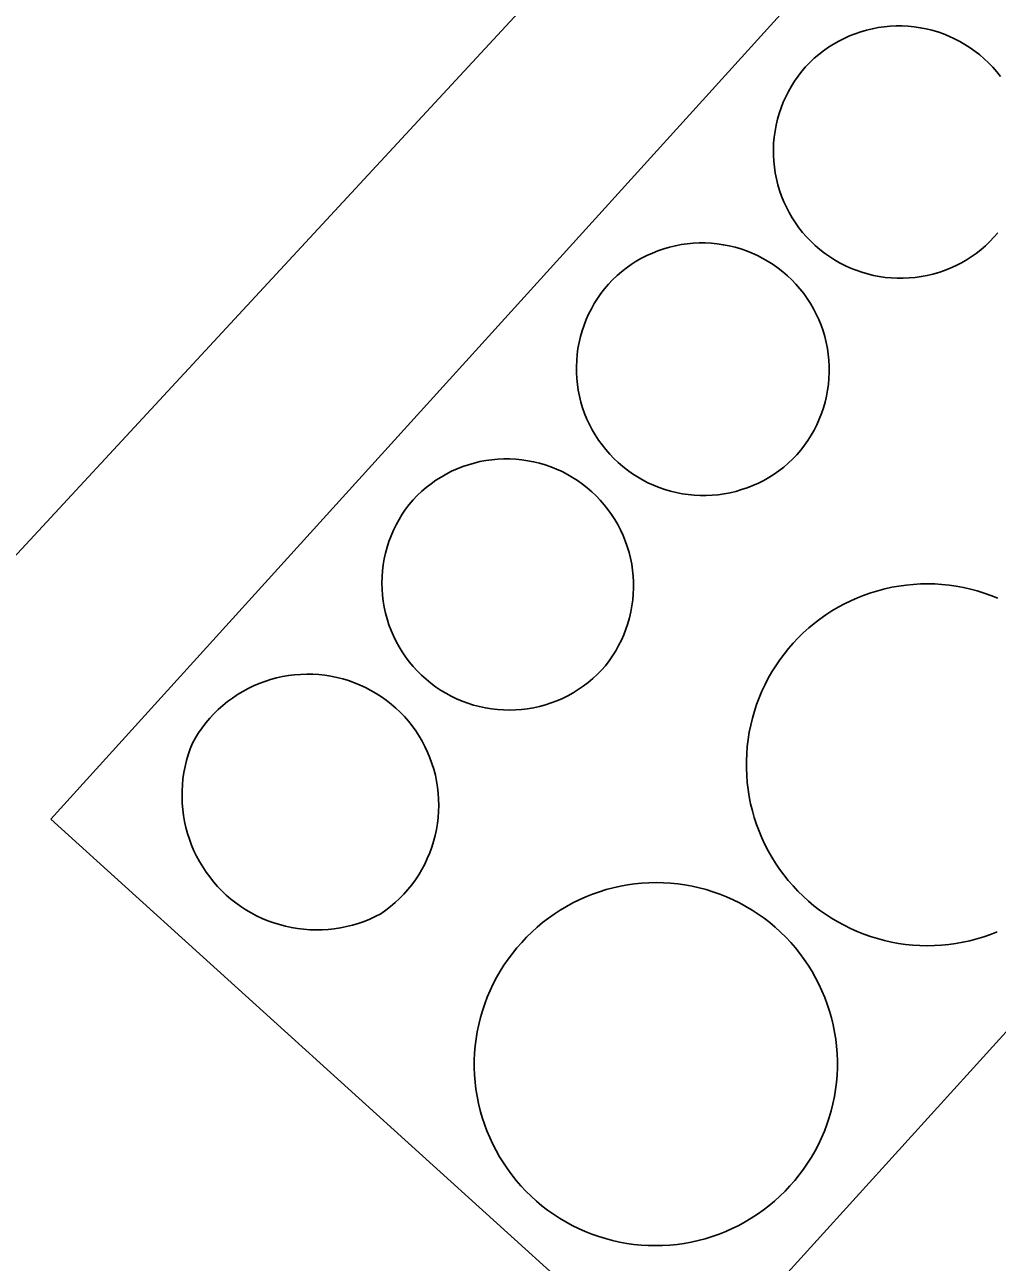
# Model space of a CAD drawing. Extents: x -679220 to -673243, y -1075091 to -1066557.
# Drawn here: x -677203.54 to -677176.75, y -1070719.96 to -1070685.86 of the extents above; entities that cross this region are included whole.
import ezdxf

# ---------------------------------------------------------------- set-up
doc = ezdxf.new("R2010")
doc.units = 0
doc.layers.add('Hranice parcel', color=7, linetype='Continuous')
doc.layers.add('Vnitřní kresba', color=7, linetype='Continuous')

msp = doc.modelspace()

# ---------------------------------------------------------------- linework, layer by layer
at = {"layer": 'Hranice parcel'}
msp.add_lwpolyline([(-677167.2, -1070661), (-677176.61, -1070671.11), (-677229.27, -1070728.01)], dxfattribs=at)
at = {"layer": 'Vnitřní kresba'}
for p, q in [((-677202.82, -1070707.75), (-677167.53, -1070668.82)), ((-677150.16, -1070684.57), (-677185.46, -1070723.48)), ((-677185.46, -1070723.48), (-677202.82, -1070707.75))]:
    msp.add_line(p, q, dxfattribs=at)
for points in [[(-677182.03, -1070687.02), (-677181.915, -1070686.901), (-677181.794, -1070686.788), (-677181.668, -1070686.68), (-677181.537, -1070686.579), (-677181.402, -1070686.484), (-677181.262, -1070686.395), (-677181.118, -1070686.313), (-677180.97, -1070686.238), (-677180.819, -1070686.17), (-677180.665, -1070686.11), (-677180.509, -1070686.056), (-677180.35, -1070686.01), (-677180.189, -1070685.972), (-677180.026, -1070685.941), (-677179.862, -1070685.918), (-677179.697, -1070685.903), (-677179.532, -1070685.896), (-677179.366, -1070685.896), (-677179.201, -1070685.905), (-677179.036, -1070685.921), (-677178.872, -1070685.945), (-677178.71, -1070685.976), (-677178.549, -1070686.016), (-677178.39, -1070686.062), (-677178.233, -1070686.117), (-677178.08, -1070686.178), (-677177.929, -1070686.247), (-677177.782, -1070686.323), (-677177.639, -1070686.406), (-677177.499, -1070686.495), (-677177.364, -1070686.591), (-677177.234, -1070686.693), (-677177.109, -1070686.801), (-677176.989, -1070686.915), (-677176.874, -1070687.035), (-677176.765, -1070687.16), (-677176.663, -1070687.289)], [(-677176.84, -1070691.72), (-677176.955, -1070691.839), (-677177.076, -1070691.953), (-677177.202, -1070692.061), (-677177.333, -1070692.163), (-677177.468, -1070692.258), (-677177.608, -1070692.347), (-677177.752, -1070692.429), (-677177.9, -1070692.504), (-677178.051, -1070692.573), (-677178.205, -1070692.634), (-677178.362, -1070692.687), (-677178.521, -1070692.733), (-677178.682, -1070692.772), (-677178.845, -1070692.803), (-677179.009, -1070692.826), (-677179.174, -1070692.841), (-677179.34, -1070692.849), (-677179.505, -1070692.849), (-677179.671, -1070692.84), (-677179.836, -1070692.824), (-677180, -1070692.801), (-677180.163, -1070692.769), (-677180.324, -1070692.73), (-677180.483, -1070692.683), (-677180.639, -1070692.629), (-677180.793, -1070692.567), (-677180.944, -1070692.499), (-677181.092, -1070692.423), (-677181.235, -1070692.34), (-677181.375, -1070692.25), (-677181.51, -1070692.154), (-677181.64, -1070692.052), (-677181.766, -1070691.944), (-677181.886, -1070691.83), (-677182.001, -1070691.71), (-677182.11, -1070691.585), (-677182.212, -1070691.455), (-677182.309, -1070691.32), (-677182.399, -1070691.181), (-677182.482, -1070691.038), (-677182.559, -1070690.891), (-677182.628, -1070690.74), (-677182.691, -1070690.587), (-677182.746, -1070690.43), (-677182.793, -1070690.271), (-677182.833, -1070690.11), (-677182.865, -1070689.948), (-677182.89, -1070689.784), (-677182.906, -1070689.619), (-677182.915, -1070689.453), (-677182.916, -1070689.288), (-677182.909, -1070689.122), (-677182.895, -1070688.957), (-677182.872, -1070688.793), (-677182.842, -1070688.63), (-677182.804, -1070688.468), (-677182.759, -1070688.309), (-677182.706, -1070688.152), (-677182.646, -1070687.998), (-677182.578, -1070687.846), (-677182.503, -1070687.698), (-677182.422, -1070687.554), (-677182.333, -1070687.414), (-677182.238, -1070687.278), (-677182.137, -1070687.146), (-677182.03, -1070687.02)], [(-677187.46, -1070693.01), (-677187.345, -1070692.89), (-677187.224, -1070692.776), (-677187.099, -1070692.668), (-677186.968, -1070692.566), (-677186.832, -1070692.47), (-677186.692, -1070692.381), (-677186.548, -1070692.298), (-677186.401, -1070692.223), (-677186.249, -1070692.154), (-677186.095, -1070692.093), (-677185.938, -1070692.039), (-677185.779, -1070691.992), (-677185.617, -1070691.953), (-677185.454, -1070691.922), (-677185.29, -1070691.899), (-677185.125, -1070691.883), (-677184.959, -1070691.876), (-677184.793, -1070691.876), (-677184.627, -1070691.884), (-677184.462, -1070691.9), (-677184.298, -1070691.923), (-677184.135, -1070691.955), (-677183.973, -1070691.994), (-677183.814, -1070692.041), (-677183.657, -1070692.095), (-677183.503, -1070692.157), (-677183.352, -1070692.225), (-677183.204, -1070692.301), (-677183.061, -1070692.384), (-677182.921, -1070692.474), (-677182.786, -1070692.57), (-677182.655, -1070692.672), (-677182.529, -1070692.781), (-677182.409, -1070692.895), (-677182.294, -1070693.015), (-677182.185, -1070693.14), (-677182.082, -1070693.27), (-677181.985, -1070693.405), (-677181.895, -1070693.545), (-677181.812, -1070693.688), (-677181.735, -1070693.835), (-677181.666, -1070693.986), (-677181.604, -1070694.14), (-677181.549, -1070694.297), (-677181.501, -1070694.456), (-677181.462, -1070694.617), (-677181.429, -1070694.78), (-677181.405, -1070694.944), (-677181.388, -1070695.109), (-677181.38, -1070695.275), (-677181.379, -1070695.441), (-677181.386, -1070695.607), (-677181.401, -1070695.772), (-677181.423, -1070695.936), (-677181.454, -1070696.1), (-677181.492, -1070696.261), (-677181.538, -1070696.421), (-677181.591, -1070696.578), (-677181.652, -1070696.732), (-677181.72, -1070696.884), (-677181.795, -1070697.032), (-677181.877, -1070697.176), (-677181.965, -1070697.317), (-677182.061, -1070697.452), (-677182.162, -1070697.584), (-677182.27, -1070697.71)], [(-677176.733, -1070691.594), (-677176.84, -1070691.72)], [(-677182.27, -1070697.71), (-677182.385, -1070697.829), (-677182.506, -1070697.942), (-677182.632, -1070698.05), (-677182.763, -1070698.151), (-677182.898, -1070698.246), (-677183.038, -1070698.335), (-677183.182, -1070698.417), (-677183.33, -1070698.492), (-677183.481, -1070698.56), (-677183.635, -1070698.62), (-677183.791, -1070698.674), (-677183.95, -1070698.72), (-677184.111, -1070698.758), (-677184.274, -1070698.789), (-677184.438, -1070698.812), (-677184.603, -1070698.827), (-677184.768, -1070698.834), (-677184.934, -1070698.834), (-677185.099, -1070698.825), (-677185.264, -1070698.809), (-677185.428, -1070698.785), (-677185.59, -1070698.754), (-677185.751, -1070698.714), (-677185.91, -1070698.668), (-677186.067, -1070698.613), (-677186.22, -1070698.552), (-677186.371, -1070698.483), (-677186.518, -1070698.407), (-677186.661, -1070698.324), (-677186.801, -1070698.235), (-677186.936, -1070698.139), (-677187.066, -1070698.037), (-677187.191, -1070697.929), (-677187.311, -1070697.815), (-677187.426, -1070697.695), (-677187.535, -1070697.57), (-677187.637, -1070697.441), (-677187.734, -1070697.306), (-677187.824, -1070697.167), (-677187.907, -1070697.024), (-677187.984, -1070696.877), (-677188.053, -1070696.727), (-677188.115, -1070696.574), (-677188.17, -1070696.417), (-677188.218, -1070696.259), (-677188.258, -1070696.098), (-677188.29, -1070695.936), (-677188.315, -1070695.772), (-677188.332, -1070695.607), (-677188.341, -1070695.442), (-677188.342, -1070695.276), (-677188.335, -1070695.111), (-677188.321, -1070694.946), (-677188.299, -1070694.782), (-677188.269, -1070694.619), (-677188.231, -1070694.458), (-677188.186, -1070694.299), (-677188.133, -1070694.142), (-677188.073, -1070693.987), (-677188.006, -1070693.836), (-677187.931, -1070693.688), (-677187.85, -1070693.544), (-677187.762, -1070693.404), (-677187.668, -1070693.268), (-677187.567, -1070693.136), (-677187.46, -1070693.01)], [(-677192.84, -1070698.95), (-677192.725, -1070698.831), (-677192.604, -1070698.718), (-677192.478, -1070698.61), (-677192.347, -1070698.509), (-677192.212, -1070698.414), (-677192.072, -1070698.325), (-677191.928, -1070698.243), (-677191.78, -1070698.168), (-677191.629, -1070698.1), (-677191.475, -1070698.04), (-677191.319, -1070697.986), (-677191.16, -1070697.94), (-677190.999, -1070697.902), (-677190.836, -1070697.871), (-677190.672, -1070697.848), (-677190.507, -1070697.833), (-677190.342, -1070697.826), (-677190.176, -1070697.826), (-677190.011, -1070697.835), (-677189.846, -1070697.851), (-677189.682, -1070697.875), (-677189.52, -1070697.906), (-677189.359, -1070697.946), (-677189.2, -1070697.992), (-677189.043, -1070698.047), (-677188.89, -1070698.108), (-677188.739, -1070698.177), (-677188.592, -1070698.253), (-677188.449, -1070698.336), (-677188.309, -1070698.425), (-677188.174, -1070698.521), (-677188.044, -1070698.623), (-677187.919, -1070698.731), (-677187.799, -1070698.845), (-677187.684, -1070698.965), (-677187.575, -1070699.09), (-677187.473, -1070699.219), (-677187.376, -1070699.354), (-677187.286, -1070699.493), (-677187.203, -1070699.636), (-677187.126, -1070699.783), (-677187.057, -1070699.933), (-677186.995, -1070700.086), (-677186.94, -1070700.243), (-677186.892, -1070700.401), (-677186.852, -1070700.562), (-677186.82, -1070700.724), (-677186.795, -1070700.888), (-677186.778, -1070701.053), (-677186.769, -1070701.218), (-677186.768, -1070701.384), (-677186.775, -1070701.549), (-677186.789, -1070701.714), (-677186.811, -1070701.878), (-677186.841, -1070702.041), (-677186.879, -1070702.202), (-677186.924, -1070702.361), (-677186.977, -1070702.518), (-677187.037, -1070702.673), (-677187.104, -1070702.824), (-677187.179, -1070702.972), (-677187.26, -1070703.116), (-677187.348, -1070703.256), (-677187.442, -1070703.392), (-677187.543, -1070703.524), (-677187.65, -1070703.65)], [(-677187.65, -1070703.65), (-677187.767, -1070703.769), (-677187.891, -1070703.882), (-677188.019, -1070703.989), (-677188.152, -1070704.089), (-677188.29, -1070704.184), (-677188.432, -1070704.271), (-677188.578, -1070704.352), (-677188.728, -1070704.426), (-677188.881, -1070704.492), (-677189.038, -1070704.551), (-677189.197, -1070704.603), (-677189.358, -1070704.646), (-677189.521, -1070704.683), (-677189.685, -1070704.711), (-677189.851, -1070704.731), (-677190.018, -1070704.744), (-677190.185, -1070704.748), (-677190.352, -1070704.745), (-677190.518, -1070704.734), (-677190.684, -1070704.714), (-677190.849, -1070704.687), (-677191.012, -1070704.652), (-677191.174, -1070704.609), (-677191.333, -1070704.559), (-677191.49, -1070704.501), (-677191.643, -1070704.436), (-677191.794, -1070704.363), (-677191.941, -1070704.284), (-677192.083, -1070704.197), (-677192.222, -1070704.104), (-677192.356, -1070704.004), (-677192.485, -1070703.898), (-677192.609, -1070703.786), (-677192.727, -1070703.668), (-677192.839, -1070703.544), (-677192.946, -1070703.416), (-677193.046, -1070703.282), (-677193.14, -1070703.144), (-677193.227, -1070703.001), (-677193.307, -1070702.855), (-677193.381, -1070702.705), (-677193.446, -1070702.551), (-677193.505, -1070702.395), (-677193.556, -1070702.236), (-677193.599, -1070702.075), (-677193.635, -1070701.911), (-677193.663, -1070701.747), (-677193.683, -1070701.581), (-677193.695, -1070701.414), (-677193.699, -1070701.247), (-677193.695, -1070701.08), (-677193.683, -1070700.914), (-677193.663, -1070700.748), (-677193.635, -1070700.583), (-677193.6, -1070700.42), (-677193.556, -1070700.259), (-677193.505, -1070700.1), (-677193.447, -1070699.943), (-677193.381, -1070699.79), (-677193.308, -1070699.639), (-677193.228, -1070699.493), (-677193.141, -1070699.35), (-677193.047, -1070699.212), (-677192.947, -1070699.079), (-677192.84, -1070698.95)], [(-677182.37, -1070702.9), (-677182.234, -1070702.756), (-677182.092, -1070702.618), (-677181.944, -1070702.485), (-677181.792, -1070702.358), (-677181.634, -1070702.238), (-677181.472, -1070702.124), (-677181.306, -1070702.016), (-677181.135, -1070701.915), (-677180.96, -1070701.821), (-677180.782, -1070701.734), (-677180.601, -1070701.654), (-677180.416, -1070701.581), (-677180.229, -1070701.516), (-677180.039, -1070701.458), (-677179.848, -1070701.408), (-677179.654, -1070701.365), (-677179.459, -1070701.33), (-677179.262, -1070701.303), (-677179.065, -1070701.284), (-677178.867, -1070701.273), (-677178.669, -1070701.269), (-677178.471, -1070701.273), (-677178.273, -1070701.286), (-677178.075, -1070701.306), (-677177.879, -1070701.334), (-677177.684, -1070701.369), (-677177.491, -1070701.413), (-677177.299, -1070701.464), (-677177.109, -1070701.522), (-677176.923, -1070701.589), (-677176.738, -1070701.662)], [(-677176.749, -1070710.856), (-677176.934, -1070710.929), (-677177.121, -1070710.994), (-677177.31, -1070711.052), (-677177.502, -1070711.102), (-677177.696, -1070711.144), (-677177.891, -1070711.179), (-677178.088, -1070711.206), (-677178.285, -1070711.226), (-677178.483, -1070711.237), (-677178.681, -1070711.24), (-677178.879, -1070711.236), (-677179.077, -1070711.224), (-677179.274, -1070711.204), (-677179.471, -1070711.176), (-677179.666, -1070711.14), (-677179.859, -1070711.097), (-677180.051, -1070711.046), (-677180.24, -1070710.987), (-677180.427, -1070710.921), (-677180.611, -1070710.847), (-677180.792, -1070710.767), (-677180.97, -1070710.679), (-677181.144, -1070710.584), (-677181.314, -1070710.482), (-677181.48, -1070710.374), (-677181.642, -1070710.259), (-677181.799, -1070710.138), (-677181.951, -1070710.01), (-677182.098, -1070709.877), (-677182.239, -1070709.738), (-677182.375, -1070709.594), (-677182.505, -1070709.444), (-677182.629, -1070709.289), (-677182.746, -1070709.129), (-677182.857, -1070708.965), (-677182.962, -1070708.797), (-677183.06, -1070708.624), (-677183.151, -1070708.448), (-677183.234, -1070708.268), (-677183.311, -1070708.085), (-677183.38, -1070707.9), (-677183.442, -1070707.711), (-677183.496, -1070707.521), (-677183.543, -1070707.328), (-677183.582, -1070707.133), (-677183.613, -1070706.938), (-677183.637, -1070706.741), (-677183.652, -1070706.543), (-677183.66, -1070706.345), (-677183.66, -1070706.147), (-677183.652, -1070705.949), (-677183.636, -1070705.751), (-677183.612, -1070705.554), (-677183.581, -1070705.358), (-677183.541, -1070705.164), (-677183.494, -1070704.971), (-677183.44, -1070704.781), (-677183.378, -1070704.593), (-677183.308, -1070704.407), (-677183.231, -1070704.224), (-677183.147, -1070704.044), (-677183.056, -1070703.868), (-677182.958, -1070703.696), (-677182.853, -1070703.528), (-677182.742, -1070703.364), (-677182.624, -1070703.204), (-677182.5, -1070703.05), (-677182.37, -1070702.9)], [(-677198.92, -1070705.66), (-677198.837, -1070705.514), (-677198.748, -1070705.372), (-677198.652, -1070705.234), (-677198.55, -1070705.101), (-677198.441, -1070704.973), (-677198.327, -1070704.85), (-677198.207, -1070704.732), (-677198.082, -1070704.621), (-677197.952, -1070704.515), (-677197.817, -1070704.415), (-677197.678, -1070704.321), (-677197.534, -1070704.235), (-677197.387, -1070704.155), (-677197.236, -1070704.082), (-677197.081, -1070704.016), (-677196.924, -1070703.957), (-677196.764, -1070703.905), (-677196.602, -1070703.862), (-677196.438, -1070703.825), (-677196.273, -1070703.797), (-677196.106, -1070703.776), (-677195.939, -1070703.763), (-677195.771, -1070703.757), (-677195.604, -1070703.76), (-677195.436, -1070703.77), (-677195.269, -1070703.788), (-677195.103, -1070703.814), (-677194.939, -1070703.847), (-677194.776, -1070703.889), (-677194.616, -1070703.937), (-677194.457, -1070703.993), (-677194.302, -1070704.057), (-677194.15, -1070704.127), (-677194.001, -1070704.205), (-677193.856, -1070704.289), (-677193.715, -1070704.38), (-677193.578, -1070704.477), (-677193.446, -1070704.581), (-677193.319, -1070704.691), (-677193.197, -1070704.806), (-677193.081, -1070704.927), (-677192.971, -1070705.054), (-677192.866, -1070705.185), (-677192.768, -1070705.321), (-677192.676, -1070705.462), (-677192.591, -1070705.606), (-677192.513, -1070705.755), (-677192.441, -1070705.906), (-677192.377, -1070706.061), (-677192.32, -1070706.219), (-677192.27, -1070706.38), (-677192.228, -1070706.542), (-677192.194, -1070706.706), (-677192.167, -1070706.872), (-677192.148, -1070707.039), (-677192.137, -1070707.206), (-677192.133, -1070707.374), (-677192.138, -1070707.542), (-677192.15, -1070707.709), (-677192.17, -1070707.876), (-677192.197, -1070708.041), (-677192.232, -1070708.205), (-677192.275, -1070708.368), (-677192.326, -1070708.528), (-677192.384, -1070708.685), (-677192.449, -1070708.84), (-677192.521, -1070708.992), (-677192.6, -1070709.14), (-677192.686, -1070709.284), (-677192.778, -1070709.424), (-677192.877, -1070709.559), (-677192.983, -1070709.69), (-677193.094, -1070709.816), (-677193.211, -1070709.936), (-677193.333, -1070710.051), (-677193.46, -1070710.16), (-677193.593, -1070710.263), (-677193.73, -1070710.36)], [(-677193.73, -1070710.36), (-677193.881, -1070710.437), (-677194.035, -1070710.507), (-677194.192, -1070710.57), (-677194.352, -1070710.625), (-677194.514, -1070710.674), (-677194.678, -1070710.715), (-677194.844, -1070710.748), (-677195.011, -1070710.774), (-677195.18, -1070710.792), (-677195.349, -1070710.802), (-677195.518, -1070710.805), (-677195.687, -1070710.8), (-677195.856, -1070710.787), (-677196.024, -1070710.767), (-677196.191, -1070710.739), (-677196.356, -1070710.703), (-677196.52, -1070710.66), (-677196.681, -1070710.61), (-677196.84, -1070710.552), (-677196.997, -1070710.487), (-677197.15, -1070710.415), (-677197.299, -1070710.336), (-677197.445, -1070710.25), (-677197.587, -1070710.158), (-677197.725, -1070710.059), (-677197.858, -1070709.955), (-677197.986, -1070709.844), (-677198.109, -1070709.727), (-677198.226, -1070709.606), (-677198.338, -1070709.478), (-677198.443, -1070709.346), (-677198.543, -1070709.21), (-677198.636, -1070709.068), (-677198.723, -1070708.923), (-677198.803, -1070708.774), (-677198.877, -1070708.622), (-677198.943, -1070708.466), (-677199.002, -1070708.307), (-677199.054, -1070708.146), (-677199.098, -1070707.983), (-677199.135, -1070707.818), (-677199.164, -1070707.651), (-677199.186, -1070707.483), (-677199.2, -1070707.314), (-677199.206, -1070707.145), (-677199.205, -1070706.976), (-677199.196, -1070706.807), (-677199.179, -1070706.639), (-677199.155, -1070706.471), (-677199.123, -1070706.305), (-677199.083, -1070706.14), (-677199.036, -1070705.978), (-677198.982, -1070705.818), (-677198.92, -1070705.66)], [(-677189.85, -1070711.15), (-677189.714, -1070711.005), (-677189.572, -1070710.866), (-677189.425, -1070710.732), (-677189.272, -1070710.604), (-677189.115, -1070710.483), (-677188.953, -1070710.368), (-677188.786, -1070710.259), (-677188.615, -1070710.157), (-677188.441, -1070710.062), (-677188.262, -1070709.975), (-677188.081, -1070709.894), (-677187.896, -1070709.82), (-677187.708, -1070709.754), (-677187.518, -1070709.696), (-677187.326, -1070709.645), (-677187.132, -1070709.602), (-677186.936, -1070709.566), (-677186.74, -1070709.539), (-677186.542, -1070709.519), (-677186.343, -1070709.507), (-677186.144, -1070709.503), (-677185.946, -1070709.507), (-677185.747, -1070709.519), (-677185.549, -1070709.539), (-677185.352, -1070709.566), (-677185.157, -1070709.602), (-677184.963, -1070709.645), (-677184.77, -1070709.696), (-677184.58, -1070709.755), (-677184.393, -1070709.821), (-677184.208, -1070709.894), (-677184.026, -1070709.975), (-677183.848, -1070710.063), (-677183.673, -1070710.158), (-677183.503, -1070710.26), (-677183.336, -1070710.369), (-677183.174, -1070710.484), (-677183.017, -1070710.605), (-677182.864, -1070710.733), (-677182.717, -1070710.867), (-677182.575, -1070711.006), (-677182.439, -1070711.151), (-677182.309, -1070711.301), (-677182.185, -1070711.457), (-677182.067, -1070711.617), (-677181.956, -1070711.781), (-677181.851, -1070711.95), (-677181.753, -1070712.124), (-677181.662, -1070712.3), (-677181.578, -1070712.481), (-677181.502, -1070712.664), (-677181.432, -1070712.851), (-677181.371, -1070713.04), (-677181.317, -1070713.231), (-677181.27, -1070713.424), (-677181.231, -1070713.619), (-677181.2, -1070713.816), (-677181.177, -1070714.013), (-677181.162, -1070714.211), (-677181.155, -1070714.41), (-677181.155, -1070714.609), (-677181.164, -1070714.808), (-677181.18, -1070715.006), (-677181.205, -1070715.203), (-677181.237, -1070715.399), (-677181.277, -1070715.594), (-677181.325, -1070715.787), (-677181.38, -1070715.978), (-677181.443, -1070716.167), (-677181.513, -1070716.353), (-677181.591, -1070716.536), (-677181.676, -1070716.715), (-677181.768, -1070716.892), (-677181.867, -1070717.064), (-677181.973, -1070717.233), (-677182.085, -1070717.397), (-677182.204, -1070717.556), (-677182.329, -1070717.711), (-677182.46, -1070717.86)], [(-677182.46, -1070717.86), (-677182.596, -1070718.005), (-677182.738, -1070718.144), (-677182.885, -1070718.278), (-677183.038, -1070718.405), (-677183.195, -1070718.527), (-677183.357, -1070718.642), (-677183.524, -1070718.751), (-677183.695, -1070718.852), (-677183.869, -1070718.947), (-677184.048, -1070719.035), (-677184.229, -1070719.116), (-677184.414, -1070719.189), (-677184.602, -1070719.255), (-677184.792, -1070719.314), (-677184.984, -1070719.365), (-677185.178, -1070719.408), (-677185.373, -1070719.443), (-677185.57, -1070719.471), (-677185.768, -1070719.491), (-677185.967, -1070719.502), (-677186.165, -1070719.506), (-677186.364, -1070719.502), (-677186.563, -1070719.49), (-677186.761, -1070719.471), (-677186.957, -1070719.443), (-677187.153, -1070719.407), (-677187.347, -1070719.364), (-677187.539, -1070719.313), (-677187.729, -1070719.255), (-677187.917, -1070719.189), (-677188.102, -1070719.115), (-677188.283, -1070719.034), (-677188.461, -1070718.946), (-677188.636, -1070718.851), (-677188.807, -1070718.749), (-677188.973, -1070718.641), (-677189.135, -1070718.526), (-677189.293, -1070718.404), (-677189.445, -1070718.277), (-677189.592, -1070718.143), (-677189.734, -1070718.003), (-677189.87, -1070717.859), (-677190, -1070717.708), (-677190.125, -1070717.553), (-677190.242, -1070717.393), (-677190.354, -1070717.228), (-677190.459, -1070717.059), (-677190.556, -1070716.886), (-677190.647, -1070716.709), (-677190.731, -1070716.529), (-677190.808, -1070716.346), (-677190.877, -1070716.159), (-677190.939, -1070715.97), (-677190.993, -1070715.779), (-677191.039, -1070715.586), (-677191.078, -1070715.391), (-677191.109, -1070715.194), (-677191.132, -1070714.997), (-677191.147, -1070714.798), (-677191.155, -1070714.6), (-677191.154, -1070714.401), (-677191.146, -1070714.202), (-677191.129, -1070714.004), (-677191.105, -1070713.807), (-677191.073, -1070713.611), (-677191.033, -1070713.416), (-677190.985, -1070713.223), (-677190.93, -1070713.032), (-677190.867, -1070712.843), (-677190.797, -1070712.657), (-677190.719, -1070712.474), (-677190.634, -1070712.295), (-677190.542, -1070712.118), (-677190.443, -1070711.946), (-677190.337, -1070711.777), (-677190.225, -1070711.613), (-677190.106, -1070711.454), (-677189.981, -1070711.299), (-677189.85, -1070711.15)]]:
    msp.add_lwpolyline(points, dxfattribs=at)

doc.saveas('drawing.dxf')
